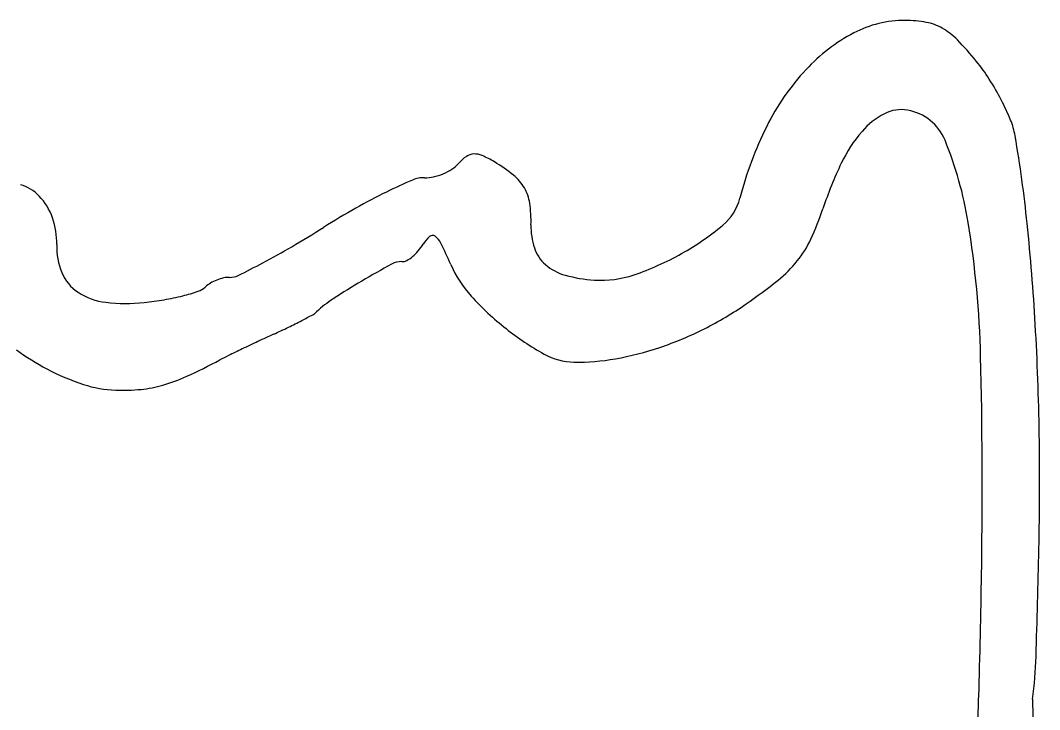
# Model space of a CAD drawing. Extents: x 0 to 34, y 0 to 22.
# Drawn here: x 25.1093 to 25.2988, y 8.9501 to 9.0783 of the extents above; entities that cross this region are included whole.
import ezdxf

# ---------------------------------------------------------------- set-up
doc = ezdxf.new("R2010")
doc.units = 0
doc.layers.add('SH_Text', color=7, linetype='Continuous')

msp = doc.modelspace()

# ---------------------------------------------------------------- linework, layer by layer
at = {"layer": 'SH_Text'}
msp.add_line((25.297538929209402, 8.952025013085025), (25.297678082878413, 8.943384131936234), dxfattribs=at)
for centre, radius, start, end in [((25.273754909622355, 9.057945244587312), 0.020369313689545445, 89.8080088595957, 117.7460166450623), ((25.273748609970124, 9.0560592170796), 0.022255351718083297, 79.61018915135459, 89.80806091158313), ((25.276072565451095, 9.068734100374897), 0.00936917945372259, 60.14567394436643, 79.61024305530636), ((25.279734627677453, 9.046577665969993), 0.0332137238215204, 117.74594741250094, 137.11881721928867), ((25.27438826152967, 9.065799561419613), 0.012752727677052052, 44.14114547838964, 60.14574971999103), ((25.240966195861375, 9.033364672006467), 0.05932585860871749, 39.02553872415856, 44.14120205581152), ((25.25810319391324, 9.04725454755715), 0.03726672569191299, 32.642200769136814, 39.025591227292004), ((25.288484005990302, 9.038452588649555), 0.04515392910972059, 137.11881123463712, 153.51222367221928), ((25.24819834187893, 9.040909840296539), 0.049029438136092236, 27.445453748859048, 32.642206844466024), ((25.252366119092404, 9.043074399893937), 0.04433309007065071, 22.118372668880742, 27.44546222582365), ((25.276326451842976, 9.048612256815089), 0.013873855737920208, 117.3376559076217, 139.33242216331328), ((25.273102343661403, 9.054848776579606), 0.00685323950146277, 80.0765064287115, 117.33759744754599), ((25.272691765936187, 9.052502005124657), 0.009235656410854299, 22.256199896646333, 80.07645211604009), ((25.30878044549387, 9.028338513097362), 0.06783078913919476, 153.5121858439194, 165.59702868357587), ((25.28013080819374, 9.054358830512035), 0.014362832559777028, 9.777392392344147, 22.118420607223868), ((25.2861019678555, 9.0402135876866), 0.026761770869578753, 139.33239222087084, 154.48084028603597), ((25.05625520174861, 9.015779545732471), 0.24153820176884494, 5.877810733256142, 9.777443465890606), ((25.216478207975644, 9.029497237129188), 0.06997430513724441, 9.230253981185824, 22.25627041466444), ((25.19687255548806, 9.04629878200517), 0.008157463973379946, 124.82541939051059, 138.49417173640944), ((25.19367640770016, 9.050893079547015), 0.002560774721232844, 92.42401466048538, 124.82534545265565), ((25.193718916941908, 9.049888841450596), 0.0035659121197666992, 66.3202711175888, 92.42397511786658), ((25.18705341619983, 9.034689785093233), 0.02016230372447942, 59.077303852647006, 66.3202866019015), ((25.18381266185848, 9.059428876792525), 0.010483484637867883, 292.8992949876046, 303.0962518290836), ((25.186235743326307, 9.055711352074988), 0.006045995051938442, 303.0962191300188, 318.4942816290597), ((25.181310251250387, 9.025102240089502), 0.0313383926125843, 51.11299444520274, 59.07733799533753), ((25.32818739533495, 9.020122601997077), 0.07339685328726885, 154.48084831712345, 161.61576303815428), ((25.184284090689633, 9.043738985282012), 0.005302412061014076, 88.1843732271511, 113.39908434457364), ((25.184659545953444, 9.055583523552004), 0.0065480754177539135, 268.18444344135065, 282.7529818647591), ((25.18376211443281, 9.059548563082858), 0.010613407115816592, 282.7530753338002, 292.8992536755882), ((25.195603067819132, 9.042823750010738), 0.008571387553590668, 30.2175376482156, 51.11297087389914), ((25.107093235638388, 9.040223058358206), 0.007818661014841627, 43.67297403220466, 73.93301964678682), ((25.225423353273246, 8.94866727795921), 0.10889328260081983, 113.39901910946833, 116.20155976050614), ((25.196223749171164, 9.043185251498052), 0.007853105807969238, 8.125346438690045, 30.21752548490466), ((25.1045540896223, 9.037798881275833), 0.011329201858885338, 19.31903756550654, 43.67299911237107), ((25.226534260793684, 8.946409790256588), 0.11140930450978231, 116.20156415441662, 119.50798876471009), ((25.233737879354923, 9.047610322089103), 0.009646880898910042, 309.76703744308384, 345.59700234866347), ((25.24850640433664, 8.907587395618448), 0.1560181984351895, 119.50809844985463, 122.07690444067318), ((25.180239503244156, 9.04090314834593), 0.023999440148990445, 358.51833404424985, 8.125330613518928), ((25.207860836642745, 9.060113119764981), 0.05340110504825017, 335.04302720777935, 341.61580070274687), ((25.102328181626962, 9.037018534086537), 0.013687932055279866, 358.18435683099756, 19.31909641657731), ((25.041538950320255, 9.23781758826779), 0.2337092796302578, 300.38164543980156, 302.0768820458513), ((25.216908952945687, 9.039954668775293), 0.012682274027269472, 178.51834298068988, 198.27821860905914), ((25.207129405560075, 9.079584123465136), 0.05124417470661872, 299.362907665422, 309.76708524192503), ((25.104325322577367, 9.011271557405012), 0.18359844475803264, 1.3993954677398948, 9.230283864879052), ((24.881965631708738, 8.997836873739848), 0.4167489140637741, 3.285834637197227, 5.877785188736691), ((25.1893432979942, 9.033567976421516), 0.006025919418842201, 131.20543150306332, 148.95173793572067), ((25.185901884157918, 9.037498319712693), 0.0008018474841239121, 53.39641005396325, 131.20542092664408), ((25.184230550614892, 9.035248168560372), 0.0036047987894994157, 26.063434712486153, 53.39634547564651), ((25.238513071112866, 9.045847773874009), 0.019591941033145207, 321.15182601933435, 335.04299667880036), ((25.128472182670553, 9.036189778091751), 0.01246920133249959, 178.18434493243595, 202.73883303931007), ((25.084485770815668, 9.164562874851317), 0.1487935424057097, 298.00393129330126, 300.38162083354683), ((25.176762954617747, 9.040930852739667), 0.008534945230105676, 309.53640637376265, 319.6931064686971), ((25.175907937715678, 9.04165615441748), 0.009656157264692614, 319.69302620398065, 328.9517967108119), ((25.093163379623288, 8.99070690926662), 0.10498109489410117, 23.6793070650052, 26.063413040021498), ((25.211588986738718, 9.038197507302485), 0.0070796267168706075, 198.2782631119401, 228.84544155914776), ((25.180287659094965, 9.035173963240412), 0.0017582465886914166, 268.18442331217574, 298.292888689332), ((25.17798725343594, 9.039447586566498), 0.006611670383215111, 298.292741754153, 309.53637441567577), ((25.20629077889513, 9.081074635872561), 0.052954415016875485, 288.8434971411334, 299.36294248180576), ((25.235291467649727, 9.048442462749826), 0.023728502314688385, 308.8512641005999, 321.1518440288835), ((25.068089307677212, 9.195394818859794), 0.18371420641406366, 296.4029154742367, 298.00396269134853), ((25.283539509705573, 8.841650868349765), 0.21833949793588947, 118.81700338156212, 120.48244778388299), ((25.180112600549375, 9.029651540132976), 0.003766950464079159, 88.18432356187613, 118.81701242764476), ((25.209136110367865, 9.041565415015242), 0.021653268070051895, 203.6792680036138, 222.26868888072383), ((25.21306440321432, 9.039885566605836), 0.00932158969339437, 228.8454624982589, 254.62606849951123), ((25.12447861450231, 9.03451604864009), 0.008139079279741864, 202.73881697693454, 236.53165011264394), ((25.149027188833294, 9.02192039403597), 0.008694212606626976, 111.74573166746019, 120.60726183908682), ((25.14893059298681, 9.02216260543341), 0.008433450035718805, 102.78269762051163, 111.74583129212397), ((25.148037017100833, 9.026101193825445), 0.004394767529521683, 88.1844699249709, 102.7826816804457), ((25.14828314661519, 9.033866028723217), 0.0033739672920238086, 268.18441926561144, 296.40282132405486), ((25.240824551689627, 8.914217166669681), 0.13413477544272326, 120.48241841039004, 123.16167618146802), ((25.217809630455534, 9.05714375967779), 0.027220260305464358, 254.62611778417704, 266.22021663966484), ((25.217265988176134, 9.048915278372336), 0.018973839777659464, 266.2202868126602, 288.8434395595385), ((25.187176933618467, 9.108175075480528), 0.10042917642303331, 304.6392228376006, 308.85136340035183), ((25.129714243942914, 9.065744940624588), 0.039892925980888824, 284.17266194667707, 288.4193973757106), ((25.141181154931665, 9.031313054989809), 0.003601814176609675, 288.4194142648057, 313.1843580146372), ((25.147374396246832, 9.024714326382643), 0.005448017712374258, 120.60737403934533, 133.18444942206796), ((25.126472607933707, 9.037532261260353), 0.011754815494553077, 236.5316458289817, 263.4665960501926), ((25.126260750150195, 9.083319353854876), 0.0578151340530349, 275.98901471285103, 279.7154329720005), ((25.128333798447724, 9.071211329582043), 0.045530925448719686, 279.71539701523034, 284.1726757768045), ((25.179778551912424, 9.007641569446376), 0.02253399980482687, 123.16169112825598, 133.18435004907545), ((25.233307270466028, 9.063535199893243), 0.054316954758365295, 222.26857596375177, 231.62207192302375), ((25.128869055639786, 9.058457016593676), 0.032816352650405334, 263.46657094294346, 275.989035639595), ((25.161941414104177, 9.026646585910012), 0.003530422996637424, 298.6772817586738, 313.18441765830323), ((25.206888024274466, 9.079643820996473), 0.06575123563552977, 296.74502841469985, 304.6393258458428), ((25.11539757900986, 9.111277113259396), 0.10011278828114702, 295.88317674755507, 297.4750570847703), ((25.1104983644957, 9.120698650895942), 0.11073200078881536, 297.4750039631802, 298.6770583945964), ((25.09640612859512, 9.150417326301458), 0.14361717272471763, 294.6685837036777, 295.8832428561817), ((25.23228791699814, 9.06224800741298), 0.05267502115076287, 231.62202450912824, 240.89223545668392), ((25.207818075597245, 9.077798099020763), 0.06368443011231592, 288.6594215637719, 296.74508329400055), ((24.81348531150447, 8.99390584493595), 0.48534196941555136, 0.8693543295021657, 3.285771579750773), ((25.324190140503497, 8.654865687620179), 0.40177967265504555, 115.14825881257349, 115.60983298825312), ((25.315662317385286, 8.673031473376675), 0.3817117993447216, 114.66862247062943, 115.14830203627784), ((25.134367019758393, 9.051877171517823), 0.04339772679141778, 233.47535005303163, 242.2940867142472), ((25.30535090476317, 8.694169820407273), 0.358193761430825, 115.6098970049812, 116.06619999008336), ((25.2097227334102, 9.072157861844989), 0.057731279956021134, 280.18466260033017, 288.65942719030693), ((25.084908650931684, 9.131918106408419), 0.13197724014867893, 294.76764179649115, 297.74456306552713), ((25.17502743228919, 8.96059088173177), 0.06160584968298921, 116.06622318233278, 117.74450115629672), ((25.212450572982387, 9.026618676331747), 0.011895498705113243, 240.89218527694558, 268.86767415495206), ((25.21299110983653, 9.053965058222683), 0.03924722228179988, 268.86763763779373, 280.1846599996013), ((24.290392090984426, 8.991387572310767), 0.997774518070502, 359.16358336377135, 1.3994229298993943), ((25.135006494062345, 9.05309496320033), 0.0447732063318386, 242.29413311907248, 251.74074977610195), ((25.12696950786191, 9.040754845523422), 0.031578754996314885, 286.153992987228, 294.76767846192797), ((25.127695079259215, 9.030934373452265), 0.021437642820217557, 251.7407020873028, 268.1275021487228), ((25.128211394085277, 9.046727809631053), 0.03723951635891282, 268.12753027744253, 275.3819607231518), ((25.129644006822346, 9.031521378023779), 0.021965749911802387, 275.381929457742, 286.15407607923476), ((24.725615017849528, 8.99257258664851), 0.5732223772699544, 358.736397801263, 0.8693434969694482), ((23.008153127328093, 9.030455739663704), 2.2911020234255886, 358.23677754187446, 358.7363959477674), ((23.635741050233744, 9.000944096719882), 1.6524953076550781, 358.3642269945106, 359.1636144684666), ((25.216326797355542, 8.962479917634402), 0.08188232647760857, 352.6643318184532, 358.23673770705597), ((24.821193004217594, 8.967091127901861), 0.46656008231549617, 356.31510158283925, 358.36417324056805)]:
    msp.add_arc(centre, radius, start, end, dxfattribs=at)

doc.saveas('drawing.dxf')
